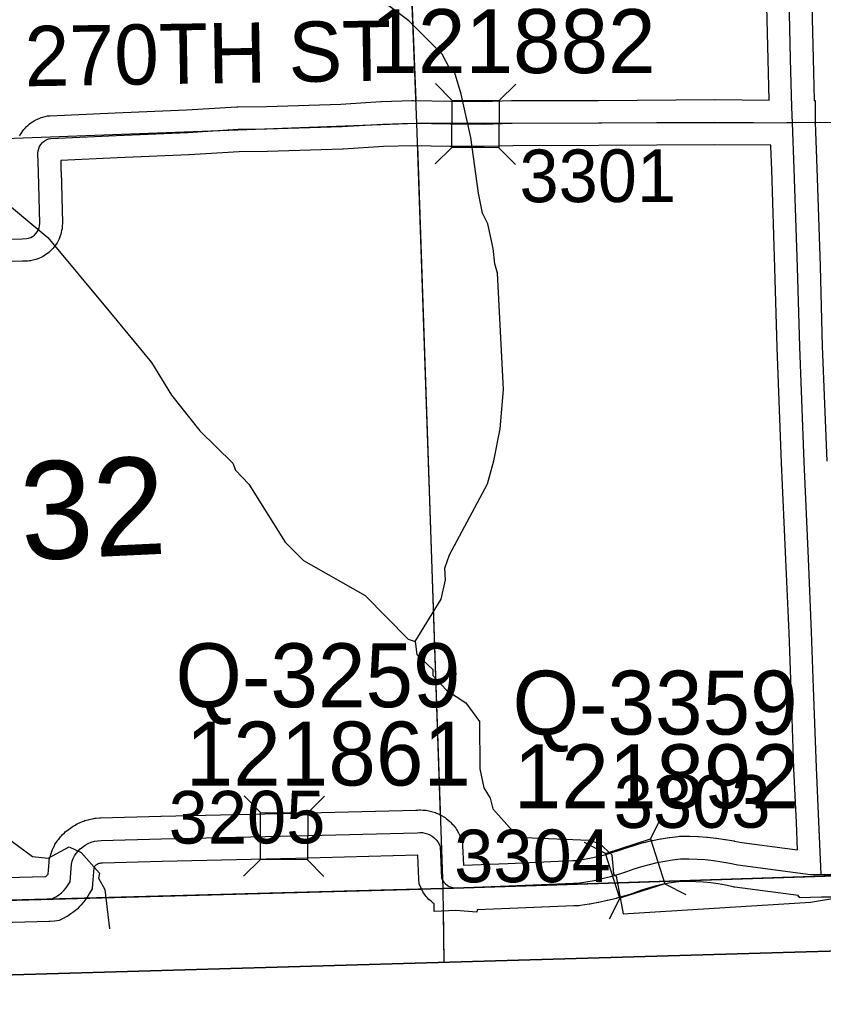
# Model space of a CAD drawing. Extents: x 128.7 to 185.5, y -21.4 to 12.6.
# Drawn here: x 135.78 to 136.849, y -13.823 to -12.506 of the extents above; entities that cross this region are included whole.
import ezdxf

# ---------------------------------------------------------------- set-up
doc = ezdxf.new("R2010")
doc.units = 0
for name, color, linetype in [('tdCoClipBndry', 7, 'Continuous'), ('tdCoCoBndry', 7, 'Continuous'), ('tdCoCoBndryPart', 7, 'Continuous'), ('tdCoHydroRiver', 7, 'Continuous'), ('tdCoSecRdNmbr', 7, 'Continuous'), ('tdCoSecRdTxt', 7, 'Continuous'), ('tdCoSecRteBand', 7, 'Continuous'), ('tdCoSecRteCL', 7, 'Continuous'), ('tdCoSectLine', 7, 'Continuous'), ('tdCoSectLinePart', 7, 'Continuous'), ('tdCoSectNmbr', 7, 'Continuous'), ('tdCoStrucSec', 7, 'Continuous'), ('tdCoStrucSecCoName', 7, 'Continuous'), ('tdCoStrucSecFHWANum', 7, 'Continuous'), ('tdCoSurfGravel', 7, 'Continuous'), ('tdCoTwpBndryShd', 7, 'Continuous')]:
    doc.layers.add(name, color=color, linetype=linetype)

msp = doc.modelspace()

# ---------------------------------------------------------------- linework, layer by layer
at = {"layer": 'tdCoClipBndry'}
msp.add_lwpolyline([(140.0473, -13.6827), (139.3409, -13.68), (138.3408, -13.7014), (135.3417, -13.7884), (134.3324, -13.8229), (134.2979, -13.818), (134.2605, -13.7958), (134.2397, -13.7678), (134.2291, -13.7257), (134.1751, -11.7221), (134.1418, -10.7117), (134.1187, -9.7087), (134.0612, -7.7025), (133.8962, -2.6807)], dxfattribs=at)
at = {"layer": 'tdCoCoBndry'}
for p, q in [((137.3418, -13.6288), (136.3432, -13.661)), ((136.3432, -13.661), (137.3418, -13.6288)), ((136.3432, -13.661), (135.3389, -13.6885)), ((135.3389, -13.6885), (136.3432, -13.661))]:
    msp.add_line(p, q, dxfattribs=at)
for points in [[(140.1254, -13.5551), (139.3404, -13.58), (138.3387, -13.6015), (137.3418, -13.6288), (136.3432, -13.661), (135.3389, -13.6885), (134.3294, -13.723), (134.3001, -12.7212), (134.2754, -11.7191), (134.2421, -10.7094), (134.219, -9.7062), (134.1879, -8.683), (134.1615, -7.6994), (134.1297, -6.7029)], [(140.1254, -13.5551), (139.3404, -13.58), (138.3387, -13.6015), (137.3418, -13.6288), (136.3432, -13.661), (135.3389, -13.6885), (134.3294, -13.723), (134.3318, -13.8228), (134.3324, -13.8229), (135.3417, -13.7884), (138.3408, -13.7014), (139.3409, -13.68), (140.0473, -13.6827)], [(134.329, -13.723), (135.3385, -13.6885), (136.3429, -13.661), (137.3414, -13.6288), (138.3383, -13.6015), (139.34, -13.58), (140.0257, -13.5827)]]:
    msp.add_lwpolyline(points, dxfattribs=at)
at = {"layer": 'tdCoCoBndryPart'}
msp.add_lwpolyline([(135.8679, -13.674), (136.3144, -13.6618)], dxfattribs=at)
at = {"layer": 'tdCoHydroRiver'}
for points in [[(136.3062, -13.3325), (136.3407, -13.2762), (136.3462, -13.2508), (136.3457, -13.235), (136.3515, -13.2175), (136.4022, -13.1228), (136.4107, -13.0925), (136.4189, -13.0497), (136.4235, -12.9974), (136.4156, -12.843), (136.412, -12.8305), (136.4098, -12.8101), (136.4025, -12.7771), (136.3957, -12.7632), (136.3902, -12.7365), (136.38, -12.6626), (136.3671, -12.6046), (136.3583, -12.5749), (136.3518, -12.5704), (136.3418, -12.5518), (136.2978, -12.5074), (136.2299, -12.4558)], [(135.7474, -12.7375), (135.8175, -12.7954), (135.9011, -12.8954), (135.9553, -12.9615), (135.9819, -13.0049), (136.0197, -13.0526), (136.0636, -13.0955), (136.0671, -13.1048), (136.085, -13.1232), (136.1332, -13.2006), (136.1576, -13.2251), (136.2395, -13.2715), (136.2966, -13.3297), (136.3062, -13.3325), (136.3083, -13.3498), (136.3294, -13.3697), (136.3297, -13.3776), (136.3476, -13.3975), (136.3734, -13.4141), (136.3915, -13.4388), (136.3919, -13.5019), (136.3974, -13.527), (136.4058, -13.5409), (136.4094, -13.555), (136.4355, -13.5842), (136.4516, -13.5931), (136.5369, -13.5968), (136.5513, -13.6011), (136.5675, -13.6164), (136.5699, -13.6415), (136.5731, -13.6446), (136.5826, -13.6948), (136.8315, -13.6791), (136.8896, -13.6694)], [(135.7683, -13.5971), (135.7974, -13.6183), (135.818, -13.6208), (135.8459, -13.6057), (135.8619, -13.6131), (135.8865, -13.6407), (135.8851, -13.6471), (135.8935, -13.6626), (135.8998, -13.7145)]]:
    msp.add_lwpolyline(points, dxfattribs=at)
at = {"layer": 'tdCoSecRteBand'}
for points in [[(135.7801, -12.6603), (135.7813, -12.6584), (135.783, -12.6557), (135.7842, -12.6537), (135.7857, -12.652), (135.7877, -12.6496), (135.7892, -12.6479), (135.791, -12.6464), (135.7934, -12.6443), (135.7951, -12.6428), (135.7971, -12.6416), (135.7998, -12.64), (135.8017, -12.6388), (135.8039, -12.6379), (135.8068, -12.6367), (135.8089, -12.6358), (135.8111, -12.6352), (135.8142, -12.6345), (135.8171, -12.6337), (135.8201, -12.6336), (135.9071, -12.6296), (135.9072, -12.6296), (135.9072, -12.6296), (136.0021, -12.6257), (136.0689, -12.6215), (136.0696, -12.6215), (136.0704, -12.6215), (136.1083, -12.621), (136.207, -12.618), (136.2605, -12.6146), (136.261, -12.6146), (136.2615, -12.6146), (136.3016, -12.6133), (136.3024, -12.6133), (136.3032, -12.6133), (136.3533, -12.6143), (136.3966, -12.6146), (136.4343, -12.6133), (136.4347, -12.6133), (136.4352, -12.6133), (136.55, -12.6131), (136.7043, -12.6121), (136.7046, -12.6121), (136.7048, -12.6121), (136.7766, -12.6127), (136.7753, -12.5587), (136.7719, -12.4174)], [(136.8319, -12.416), (136.8353, -12.5573), (136.8353, -12.5573), (136.8353, -12.5573), (136.8366, -12.6133), (136.8379, -12.6133), (136.8377, -12.6425), (136.8402, -12.703), (136.8402, -12.7031), (136.8402, -12.7033), (136.8444, -12.8337), (136.8444, -12.8338), (136.8444, -12.8339), (136.8474, -12.9397), (136.8533, -13.0926)], [(135.6562, -13.6493), (135.8149, -13.645), (135.8159, -13.6441), (135.8173, -13.6428), (135.8179, -13.6421), (135.8192, -13.626), (135.8194, -13.6236), (135.82, -13.6213), (135.821, -13.6175), (135.8214, -13.6159), (135.8219, -13.6143), (135.8233, -13.6107), (135.8239, -13.6091), (135.8246, -13.6076), (135.8264, -13.6041), (135.8271, -13.6026), (135.828, -13.6012), (135.8302, -13.5979), (135.8311, -13.5965), (135.8321, -13.5953), (135.8346, -13.5922), (135.8356, -13.5909), (135.8368, -13.5898), (135.8396, -13.587), (135.8408, -13.5859), (135.8421, -13.5849), (135.8452, -13.5824), (135.8458, -13.582), (135.8464, -13.5815), (135.8501, -13.579), (135.8514, -13.578), (135.8529, -13.5772), (135.8568, -13.5751), (135.8582, -13.5743), (135.8597, -13.5737), (135.8638, -13.5719), (135.8653, -13.5713), (135.8669, -13.5708), (135.8712, -13.5696), (135.8727, -13.5691), (135.8743, -13.5688), (135.8787, -13.568), (135.8803, -13.5677), (135.882, -13.5676), (135.8864, -13.5673), (135.8871, -13.5672), (135.8878, -13.5672), (135.9679, -13.565), (135.968, -13.565), (135.9681, -13.565), (136.1458, -13.5611), (136.3069, -13.5569), (136.3095, -13.5567), (136.3114, -13.5565), (136.3133, -13.5566), (136.3168, -13.5567), (136.3187, -13.5568), (136.3205, -13.5571), (136.324, -13.5577), (136.3259, -13.558), (136.3277, -13.5585), (136.3311, -13.5595), (136.3329, -13.5601), (136.3346, -13.5609), (136.3378, -13.5623), (136.3396, -13.5631), (136.3412, -13.564), (136.3442, -13.5659), (136.3458, -13.5668), (136.3473, -13.568), (136.3501, -13.5702), (136.3516, -13.5714), (136.3529, -13.5727), (136.3553, -13.5753), (136.3567, -13.5766), (136.3578, -13.5781), (136.3599, -13.5809), (136.3611, -13.5824), (136.362, -13.5841), (136.3638, -13.5871), (136.3647, -13.5888), (136.3655, -13.5905), (136.3668, -13.5938), (136.3689, -13.5987), (136.3691, -13.6041), (136.3702, -13.6299), (136.4294, -13.6277), (136.5152, -13.624), (136.5158, -13.6239), (136.5164, -13.6239), (136.5195, -13.6239), (136.528, -13.6227), (136.5381, -13.6208), (136.5482, -13.6187), (136.5581, -13.6162), (136.568, -13.6134), (136.5778, -13.6102), (136.5871, -13.6069), (136.5876, -13.6067), (136.5882, -13.6065), (136.5982, -13.6033), (136.5987, -13.6031), (136.5993, -13.6029), (136.6094, -13.6001), (136.6099, -13.6), (136.6105, -13.5998), (136.6207, -13.5974), (136.6213, -13.5973), (136.6218, -13.5972), (136.6321, -13.5951), (136.6327, -13.595), (136.6332, -13.5949), (136.6436, -13.5933), (136.6442, -13.5932), (136.6447, -13.5931), (136.6552, -13.5918), (136.6569, -13.5916), (136.6587, -13.5916), (136.6697, -13.5916), (136.6703, -13.5916), (136.6708, -13.5916), (136.6818, -13.592), (136.6823, -13.592), (136.6828, -13.5921), (136.6938, -13.5928), (136.6943, -13.5929), (136.6948, -13.5929), (136.7058, -13.594), (136.7063, -13.5941), (136.7068, -13.5942), (136.7177, -13.5957), (136.7182, -13.5957), (136.7187, -13.5958), (136.7296, -13.5977), (136.7301, -13.5978), (136.7306, -13.5979), (136.7402, -13.5999), (136.8145, -13.6098), (136.8131, -13.5734), (136.8096, -13.5017), (136.8096, -13.5015), (136.8096, -13.5013), (136.8059, -13.3953), (136.8032, -13.321), (136.799, -13.2237), (136.7933, -13.0952), (136.7933, -13.0951), (136.7933, -13.095), (136.7874, -12.9419), (136.7874, -12.9417), (136.7874, -12.9416), (136.7845, -12.8356), (136.7803, -12.7054), (136.779, -12.6742), (136.7789, -12.6728), (136.7045, -12.6721), (136.5504, -12.6731), (136.5503, -12.6731), (136.5502, -12.6731), (136.4358, -12.6733), (136.398, -12.6746), (136.3974, -12.6746), (136.3969, -12.6746), (136.3527, -12.6743), (136.3525, -12.6743), (136.3523, -12.6743), (136.3027, -12.6733), (136.2638, -12.6745), (136.2103, -12.678), (136.2098, -12.678), (136.2093, -12.678), (136.1099, -12.681), (136.1096, -12.681), (136.1094, -12.681), (136.0719, -12.6815), (136.0056, -12.6856), (136.0052, -12.6856), (136.0049, -12.6856), (135.9098, -12.6896), (135.8347, -12.693), (135.8351, -12.7076), (135.8352, -12.7076), (135.8352, -12.7077), (135.8369, -12.776), (135.8369, -12.7774), (135.8368, -12.7788), (135.8366, -12.7817), (135.8365, -12.7839), (135.836, -12.786), (135.8354, -12.7889), (135.8349, -12.791), (135.8341, -12.7931), (135.8331, -12.7958), (135.8323, -12.7979), (135.8313, -12.7998), (135.8299, -12.8024), (135.8288, -12.8043), (135.8274, -12.8061), (135.8257, -12.8084), (135.8243, -12.8101), (135.8227, -12.8117), (135.8206, -12.8137), (135.8191, -12.8152), (135.8173, -12.8165), (135.8149, -12.8182), (135.8131, -12.8195), (135.8112, -12.8205), (135.8086, -12.8219), (135.8066, -12.8229), (135.8045, -12.8236), (135.8018, -12.8246), (135.7997, -12.8253), (135.7975, -12.8257), (135.7946, -12.8262), (135.7926, -12.8266), (135.7904, -12.8267), (135.7848, -12.8269), (135.7843, -12.827), (135.7838, -12.827), (135.7451, -12.8275)], [(136.8758, -13.6725), (136.8464, -13.6724), (136.8171, -13.6736), (136.817, -13.6723), (136.8158, -13.6723), (136.8158, -13.6705), (136.7313, -13.6593), (136.7302, -13.6591), (136.7291, -13.6589), (136.7188, -13.6567), (136.709, -13.655), (136.6991, -13.6537), (136.6892, -13.6526), (136.6792, -13.652), (136.6692, -13.6516), (136.6606, -13.6516), (136.6525, -13.6526), (136.6432, -13.6541), (136.6341, -13.6559), (136.625, -13.6581), (136.616, -13.6606), (136.6071, -13.6634), (136.5977, -13.6668), (136.5972, -13.667), (136.5966, -13.6672), (136.5859, -13.6707), (136.5854, -13.6708), (136.585, -13.6709), (136.5741, -13.674), (136.5736, -13.6742), (136.5732, -13.6743), (136.5622, -13.677), (136.5617, -13.6771), (136.5612, -13.6772), (136.5502, -13.6796), (136.5497, -13.6797), (136.5492, -13.6798), (136.5381, -13.6818), (136.5377, -13.6819), (136.5372, -13.682), (136.526, -13.6836), (136.5239, -13.6839), (136.5217, -13.6839), (136.5171, -13.6839), (136.4319, -13.6876), (136.4319, -13.6876), (136.4318, -13.6876), (136.3884, -13.6893), (136.3881, -13.6924), (136.3599, -13.6904), (136.3315, -13.6915), (136.3311, -13.6812), (136.3301, -13.6804), (136.3277, -13.6785), (136.3259, -13.6771), (136.3244, -13.6755), (136.3222, -13.6732), (136.3207, -13.6716), (136.3194, -13.6698), (136.3176, -13.6672), (136.3164, -13.6654), (136.3154, -13.6634), (136.314, -13.6606), (136.3112, -13.6549), (136.3109, -13.6485), (136.3096, -13.6168), (136.3093, -13.6168), (136.1473, -13.621), (136.1473, -13.621), (136.1472, -13.621), (135.9695, -13.625), (135.8901, -13.6272), (135.8879, -13.6273), (135.8867, -13.6276), (135.8855, -13.6279), (135.8844, -13.6284), (135.8833, -13.629), (135.8816, -13.6302), (135.8804, -13.6311), (135.88, -13.6315), (135.8796, -13.632), (135.8793, -13.6325), (135.879, -13.633), (135.8788, -13.6335), (135.8771, -13.6547), (135.8765, -13.6615), (135.873, -13.6674), (135.8707, -13.6714), (135.87, -13.6726), (135.8692, -13.6737), (135.8664, -13.6775), (135.8656, -13.6786), (135.8647, -13.6797), (135.8617, -13.6832), (135.8608, -13.6842), (135.8598, -13.6852), (135.8564, -13.6884), (135.8554, -13.6894), (135.8543, -13.6902), (135.8507, -13.6931), (135.8496, -13.694), (135.8484, -13.6948), (135.8445, -13.6973), (135.8434, -13.6981), (135.8422, -13.6987), (135.8381, -13.7009), (135.8326, -13.7038), (135.8265, -13.7043), (135.8205, -13.7048), (135.8197, -13.7049), (135.8189, -13.7049), (135.6579, -13.7093)]]:
    msp.add_lwpolyline(points, dxfattribs=at)
at = {"layer": 'tdCoSecRteCL'}
for points in [[(136.8077, -12.643), (136.8068, -12.6221), (136.8053, -12.558), (136.8019, -12.4167), (136.7989, -12.2973), (136.7974, -12.1916), (136.7947, -12.1395), (136.7925, -12.0715), (136.7873, -11.9477), (136.7829, -11.8347), (136.7784, -11.6956), (136.7743, -11.6386)], [(135.7445, -12.7975), (135.7835, -12.797), (135.7891, -12.7967), (135.792, -12.7962), (135.7948, -12.7952), (135.7974, -12.7939), (135.7997, -12.7922), (135.8018, -12.7901), (135.8036, -12.7878), (135.805, -12.7853), (135.8061, -12.7825), (135.8067, -12.7797), (135.8069, -12.7767), (135.8052, -12.7084), (135.8044, -12.6833), (135.8047, -12.6802), (135.8055, -12.6771), (135.8067, -12.6742), (135.8084, -12.6716), (135.8105, -12.6692), (135.8128, -12.6672), (135.8155, -12.6655), (135.8184, -12.6643), (135.8214, -12.6636), (135.9085, -12.6596), (136.0037, -12.6557), (136.0708, -12.6515), (136.109, -12.651), (136.2084, -12.648), (136.2624, -12.6446), (136.3026, -12.6433), (136.3529, -12.6443), (136.397, -12.6446), (136.4352, -12.6433), (136.5502, -12.6431), (136.7045, -12.6421), (136.8077, -12.643)], [(136.8459, -13.6424), (136.843, -13.5721), (136.8396, -13.5003), (136.8359, -13.3943), (136.8332, -13.3198), (136.829, -13.2224), (136.8233, -13.0939), (136.8174, -12.9407), (136.8144, -12.8347), (136.8102, -12.7042), (136.8077, -12.643)], [(135.657, -13.6793), (135.8181, -13.6749), (135.824, -13.6744), (135.8281, -13.6722), (135.832, -13.6697), (135.8357, -13.6668), (135.839, -13.6635), (135.8421, -13.66), (135.8448, -13.6562), (135.8472, -13.6522), (135.8491, -13.6285), (135.8501, -13.6247), (135.8514, -13.6211), (135.8532, -13.6176), (135.8553, -13.6143), (135.8578, -13.6112), (135.8606, -13.6085), (135.8637, -13.6061), (135.8674, -13.6035), (135.8713, -13.6013), (135.8754, -13.5996), (135.8797, -13.5983), (135.8841, -13.5975), (135.8886, -13.5972), (135.9687, -13.595), (136.1465, -13.591), (136.3086, -13.5869), (136.3121, -13.5865), (136.3156, -13.5867), (136.3191, -13.5873), (136.3224, -13.5883), (136.3257, -13.5897), (136.3287, -13.5915), (136.3314, -13.5937), (136.3339, -13.5962), (136.336, -13.599), (136.3378, -13.6021), (136.3391, -13.6053), (136.3409, -13.6473), (136.3423, -13.6501), (136.344, -13.6526), (136.3462, -13.6549), (136.3486, -13.6568), (136.3513, -13.6583), (136.3542, -13.6594), (136.3573, -13.6601), (136.3603, -13.6603), (136.3603, -13.6603)], [(136.3604, -13.6603), (136.4306, -13.6576), (136.5165, -13.6539), (136.5217, -13.6539), (136.5328, -13.6523), (136.5439, -13.6503), (136.5549, -13.6479), (136.5659, -13.6452), (136.5767, -13.6421), (136.5875, -13.6386), (136.5973, -13.6351), (136.6073, -13.6318), (136.6175, -13.629), (136.6277, -13.6266), (136.638, -13.6245), (136.6483, -13.6229), (136.6588, -13.6216), (136.6698, -13.6216), (136.6808, -13.622), (136.6917, -13.6227), (136.7027, -13.6239), (136.7136, -13.6254), (136.7244, -13.6273), (136.7352, -13.6295), (136.8319, -13.6423), (136.8459, -13.6424)], [(136.8459, -13.6424), (136.9076, -13.6426)]]:
    msp.add_lwpolyline(points, dxfattribs=at)
at = {"layer": 'tdCoSectLine'}
for points in [[(136.2689, -11.6551), (136.308, -12.6435)], [(136.308, -12.6435), (137.2924, -12.6416)], [(135.3093, -12.6808), (136.308, -12.6435)], [(136.308, -12.6435), (136.3429, -13.661)], [(136.3429, -13.661), (137.3414, -13.6288)], [(135.3385, -13.6885), (136.3429, -13.661)], [(136.3429, -13.661), (136.344, -13.7594)]]:
    msp.add_lwpolyline(points, dxfattribs=at)
at = {"layer": 'tdCoSectLinePart'}
for points in [[(136.2719, -11.7319), (136.3069, -12.6134)], [(136.8371, -12.6425), (137.2924, -12.6416)], [(136.3091, -12.6734), (136.3395, -13.5637)], [(135.8679, -13.674), (136.3144, -13.6618)], [(136.3432, -13.6871), (136.344, -13.7594)]]:
    msp.add_lwpolyline(points, dxfattribs=at)
at = {"layer": 'tdCoStrucSec'}
for p, q in [((136.3552, -12.613), (136.3332, -12.5908)), ((136.4178, -12.6134), (136.44, -12.5914)), ((136.3548, -12.6756), (136.3326, -12.6976)), ((136.4174, -12.676), (136.4394, -12.6982)), ((136.1006, -13.56), (136.0786, -13.5377)), ((136.1632, -13.5603), (136.1854, -13.5383)), ((136.6188, -13.5952), (136.6331, -13.5673)), ((136.5592, -13.6143), (136.5314, -13.6)), ((136.1002, -13.6226), (136.078, -13.6446)), ((136.1628, -13.6229), (136.1848, -13.6452)), ((136.638, -13.6548), (136.6658, -13.6691)), ((136.5784, -13.6739), (136.5641, -13.7017))]:
    msp.add_line(p, q, dxfattribs=at)
for points in [[(136.3552, -12.613), (136.4178, -12.6134), (136.4174, -12.676), (136.3548, -12.6756)], [(136.1006, -13.56), (136.1632, -13.5603), (136.1628, -13.6229), (136.1002, -13.6226)], [(136.5592, -13.6143), (136.6188, -13.5952), (136.638, -13.6548), (136.5784, -13.6739)]]:
    msp.add_lwpolyline(points, close=True, dxfattribs=at)
at = {"layer": 'tdCoSurfGravel'}
msp.add_line((136.3603, -13.6603), (136.3603, -13.6603), dxfattribs=at)
for points in [[(136.8459, -13.6424), (136.843, -13.5721), (136.8396, -13.5003), (136.8359, -13.3943), (136.8332, -13.3198), (136.829, -13.2224), (136.8233, -13.0939), (136.8174, -12.9407), (136.8144, -12.8347), (136.8102, -12.7042), (136.8077, -12.643), (136.8068, -12.6221), (136.8053, -12.558), (136.8019, -12.4167), (136.7989, -12.2973), (136.7974, -12.1916), (136.7947, -12.1395), (136.7925, -12.0715), (136.7873, -11.9477), (136.7829, -11.8347), (136.7784, -11.6956), (136.7743, -11.6386)], [(135.7445, -12.7975), (135.7835, -12.797), (135.7891, -12.7967), (135.792, -12.7962), (135.7948, -12.7952), (135.7974, -12.7939), (135.7997, -12.7922), (135.8018, -12.7901), (135.8036, -12.7878), (135.805, -12.7853), (135.8061, -12.7825), (135.8067, -12.7797), (135.8069, -12.7767), (135.8052, -12.7084), (135.8044, -12.6833), (135.8047, -12.6802), (135.8055, -12.6771), (135.8067, -12.6742), (135.8084, -12.6716), (135.8105, -12.6692), (135.8128, -12.6672), (135.8155, -12.6655), (135.8184, -12.6643), (135.8214, -12.6636), (135.9085, -12.6596), (136.0037, -12.6557), (136.0708, -12.6515), (136.109, -12.651), (136.2084, -12.648), (136.2624, -12.6446), (136.3026, -12.6433), (136.3529, -12.6443), (136.397, -12.6446), (136.4352, -12.6433), (136.5502, -12.6431), (136.7045, -12.6421), (136.8077, -12.643)], [(135.8181, -13.6749), (135.824, -13.6744), (135.8281, -13.6722), (135.832, -13.6697), (135.8357, -13.6668), (135.839, -13.6635), (135.8421, -13.66), (135.8448, -13.6562), (135.8472, -13.6522), (135.8491, -13.6285), (135.8501, -13.6247), (135.8514, -13.6211), (135.8532, -13.6176), (135.8553, -13.6143), (135.8578, -13.6112), (135.8606, -13.6085), (135.8637, -13.6061), (135.8674, -13.6035), (135.8713, -13.6013), (135.8754, -13.5996), (135.8797, -13.5983), (135.8841, -13.5975), (135.8886, -13.5972), (135.9687, -13.595), (136.1465, -13.591), (136.3086, -13.5869), (136.3121, -13.5865), (136.3156, -13.5867), (136.3191, -13.5873), (136.3224, -13.5883), (136.3257, -13.5897), (136.3287, -13.5915), (136.3314, -13.5937), (136.3339, -13.5962), (136.336, -13.599), (136.3378, -13.6021), (136.3391, -13.6053), (136.3409, -13.6473), (136.3423, -13.6501), (136.344, -13.6526), (136.3462, -13.6549), (136.3486, -13.6568), (136.3513, -13.6583), (136.3542, -13.6594), (136.3573, -13.6601), (136.3603, -13.6603)], [(136.5217, -13.6539), (136.5328, -13.6523), (136.5439, -13.6503), (136.5549, -13.6479), (136.5659, -13.6452), (136.5767, -13.6421), (136.5875, -13.6386), (136.5973, -13.6351), (136.6073, -13.6318), (136.6175, -13.629), (136.6277, -13.6266), (136.638, -13.6245), (136.6483, -13.6229), (136.6588, -13.6216), (136.6698, -13.6216), (136.6808, -13.622), (136.6917, -13.6227), (136.7027, -13.6239), (136.7136, -13.6254), (136.7244, -13.6273), (136.7352, -13.6295), (136.8319, -13.6423), (136.8459, -13.6424)], [(136.8459, -13.6424), (136.9076, -13.6426), (137.0479, -13.6374), (137.1739, -13.6335), (137.3631, -13.6283), (137.4427, -13.6253), (137.6072, -13.6204), (137.6568, -13.6194), (137.7224, -13.6177)], [(136.3604, -13.6603), (136.4306, -13.6576), (136.5165, -13.6539), (136.5217, -13.6539)], [(135.347, -13.6875), (135.4962, -13.6838), (135.657, -13.6793), (135.8181, -13.6749)]]:
    msp.add_lwpolyline(points, dxfattribs=at)
at = {"layer": 'tdCoTwpBndryShd'}
msp.add_lwpolyline([(134.1293, -6.7029), (134.1612, -7.6994), (134.1875, -8.683), (134.2186, -9.7062), (134.2417, -10.7094), (134.275, -11.7191), (134.2997, -12.7212), (134.329, -13.723), (135.3385, -13.6885), (136.3429, -13.661), (137.3414, -13.6288), (138.3383, -13.6015), (139.34, -13.58), (139.5652, -13.5728)], dxfattribs=at)

# ---------------------------------------------------------------- texts
at = {"layer": 'tdCoSecRdNmbr'}
for s, rotation, p in [('3301', 0.1035, (136.4448, -12.7485)), ('3303', 0.1035, (136.5703, -13.5806)), ('3205', 0.1031, (135.9784, -13.6014)), ('3304', 0.1034, (136.358, -13.6529))]:
    msp.add_text(s, height=0.07, rotation=rotation, dxfattribs=at).set_placement(p)
at = {"layer": 'tdCoSecRdTxt'}
msp.add_text('270TH ST', height=0.08, rotation=0.9199, dxfattribs=at).set_placement((135.7874, -12.5944))
at = {"layer": 'tdCoSectNmbr'}
msp.add_text('32', height=0.13, rotation=2.6553, dxfattribs=at).set_placement((135.7837, -13.2247))
at = {"layer": 'tdCoStrucSecCoName'}
for s, p in [('Q-3259', (135.9873, -13.42)), ('Q-3359', (136.4355, -13.4564))]:
    msp.add_text(s, height=0.085, dxfattribs=at).set_placement(p)
at = {"layer": 'tdCoStrucSecFHWANum'}
for s, p in [('121882', (136.2465, -12.5768)), ('121861', (136.0009, -13.5241)), ('121892', (136.4371, -13.5544))]:
    msp.add_text(s, height=0.085, dxfattribs=at).set_placement(p)

doc.saveas('drawing.dxf')
